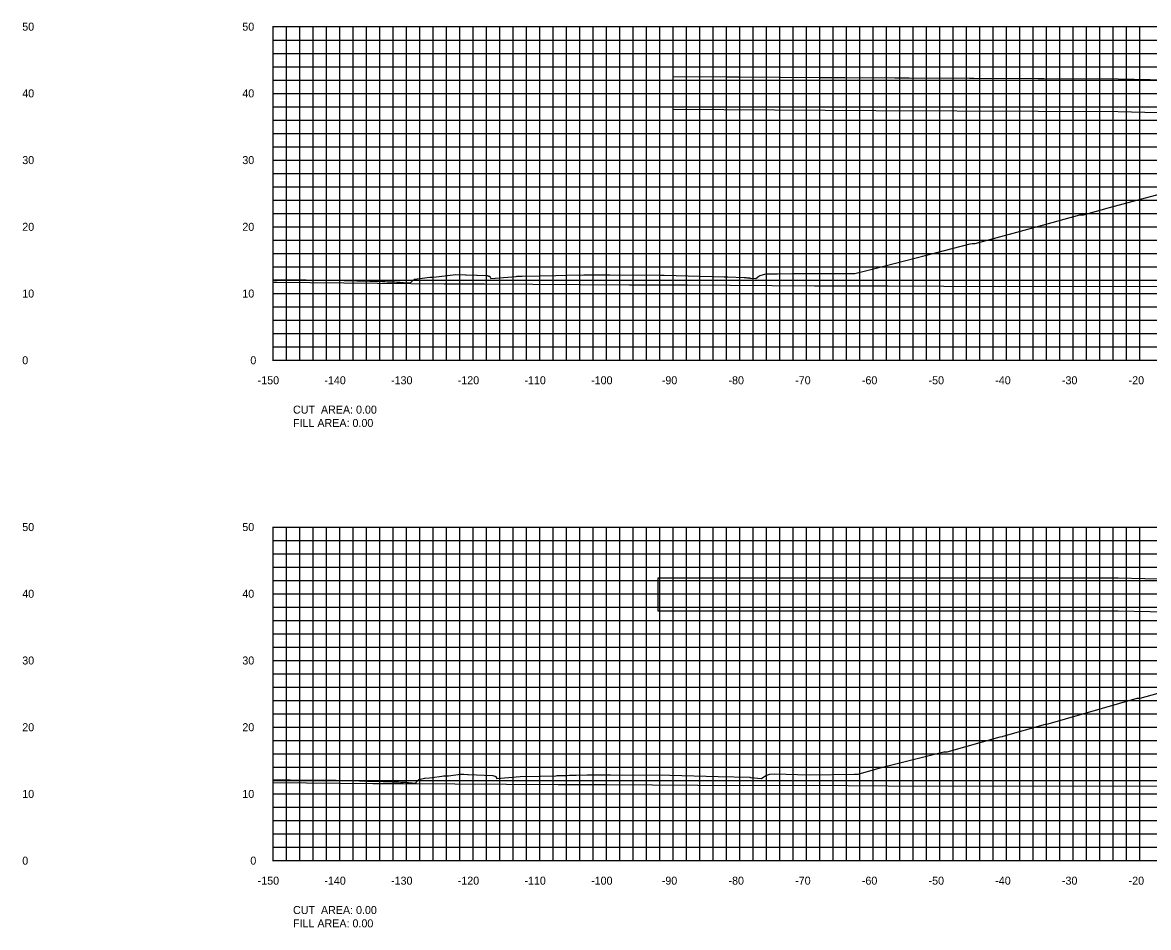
# Model space of a CAD drawing. Extents: x 1800880 to 1814006, y 250083 to 250560.
# Drawn here: x 1810263.4 to 1810432.3, y 250089.4 to 250225 of the extents above; entities that cross this region are included whole.
import ezdxf

# ---------------------------------------------------------------- set-up
doc = ezdxf.new("R2010")
doc.units = 0
for name, color, linetype in [('33', 7, 'Continuous'), ('CL-CNST', 7, 'Continuous'), ('DESIGN - DRAINAGE - Bridges', 7, 'Continuous'), ('DRAINAGETXT', 7, 'Continuous'), ('Level 46', 7, 'Continuous'), ('Level 62', 7, 'Continuous'), ('TOPO', 7, 'Continuous')]:
    doc.layers.add(name, color=color, linetype=linetype)

msp = doc.modelspace()

# ---------------------------------------------------------------- linework, layer by layer
at = {"layer": 'CL-CNST'}
for points in [[(1810301, 250186.49), (1810302.31, 250186.49), (1810305.99, 250186.46), (1810309.74, 250186.41), (1810317.41, 250186.22), (1810317.75, 250186.21), (1810318.12, 250186.2), (1810318.52, 250186.19), (1810318.86, 250186.18), (1810319.22, 250186.16), (1810319.56, 250186.14), (1810319.82, 250186.12), (1810320.02, 250186.11), (1810320.18, 250186.1), (1810320.31, 250186.09), (1810320.42, 250186.08), (1810320.51, 250186.08), (1810320.59, 250186.07), (1810321.6, 250186.01), (1810322.03, 250186.41), (1810322.14, 250186.5), (1810322.18, 250186.58), (1810322.22, 250186.58), (1810324.53, 250186.9), (1810324.84, 250186.9), (1810325.06, 250186.9), (1810328.42, 250187.27), (1810329.85, 250187.22), (1810329.96, 250187.22), (1810331.57, 250187.18), (1810331.6, 250187.18), (1810333.09, 250187.12), (1810333.2, 250187.07), (1810333.21, 250187.07), (1810333.21, 250187.07), (1810333.22, 250187.07), (1810333.23, 250187.06), (1810333.24, 250187.06), (1810333.25, 250187.06), (1810333.26, 250187.06), (1810333.27, 250187.06), (1810333.29, 250187.05), (1810333.31, 250187.05), (1810333.33, 250187.05), (1810333.35, 250187.04), (1810333.38, 250187.04), (1810333.41, 250187.03), (1810333.45, 250187.02), (1810333.5, 250187.01), (1810333.51, 250187.01), (1810333.51, 250187), (1810333.52, 250186.96), (1810333.53, 250186.93), (1810333.54, 250186.9), (1810333.54, 250186.88), (1810333.55, 250186.86), (1810333.64, 250186.66), (1810337.48, 250187), (1810337.54, 250187.01), (1810337.87, 250187.05), (1810338.03, 250187.05), (1810338.38, 250187.05), (1810343.4, 250187.15), (1810345.04, 250187.18), (1810347.6, 250187.22), (1810351.53, 250187.21), (1810359.05, 250187.18), (1810359.64, 250187.16), (1810368.64, 250186.92), (1810369.21, 250186.91), (1810371.64, 250186.84), (1810371.78, 250186.83), (1810371.92, 250186.81), (1810372.03, 250186.8), (1810372.13, 250186.79), (1810372.21, 250186.78), (1810372.28, 250186.77), (1810372.35, 250186.77), (1810372.41, 250186.76), (1810372.46, 250186.76), (1810372.51, 250186.75), (1810372.56, 250186.75), (1810372.6, 250186.74), (1810372.64, 250186.74), (1810373.4, 250186.66), (1810373.85, 250187.02), (1810374, 250187.13), (1810374.96, 250187.39), (1810375.02, 250187.39), (1810375.06, 250187.39), (1810376.18, 250187.37), (1810376.64, 250187.37), (1810378.85, 250187.44), (1810387.74, 250187.45), (1810388.09, 250187.45), (1810388.24, 250187.45), (1810391.05, 250188.13), (1810398.8, 250190.13), (1810405.55, 250191.87), (1810405.82, 250191.93), (1810405.99, 250191.92), (1810406.27, 250191.92), (1810416.37, 250194.69), (1810422, 250196.25), (1810422.4, 250196.25), (1810422.51, 250196.25), (1810426.42, 250197.35), (1810442.26, 250201.58)], [(1810301, 250111.55), (1810303.55, 250111.56), (1810308.78, 250111.5), (1810310.49, 250111.48), (1810313.99, 250111.4), (1810314.15, 250111.39), (1810314.32, 250111.39), (1810314.5, 250111.38), (1810314.71, 250111.38), (1810314.93, 250111.37), (1810315.18, 250111.36), (1810315.46, 250111.36), (1810315.77, 250111.35), (1810316.13, 250111.34), (1810316.53, 250111.33), (1810317, 250111.32), (1810317.54, 250111.3), (1810318.18, 250111.28), (1810318.95, 250111.26), (1810319.74, 250111.24), (1810319.8, 250111.24), (1810320.18, 250111.21), (1810320.46, 250111.19), (1810320.69, 250111.18), (1810320.86, 250111.17), (1810321.01, 250111.16), (1810321.13, 250111.15), (1810321.24, 250111.14), (1810321.32, 250111.14), (1810322.45, 250111.06), (1810322.49, 250111.19), (1810322.89, 250111.57), (1810322.95, 250111.57), (1810323.14, 250111.62), (1810323.72, 250111.78), (1810323.77, 250111.77), (1810324.47, 250111.86), (1810324.87, 250111.91), (1810326.34, 250112.09), (1810326.57, 250112.13), (1810326.81, 250112.13), (1810327.14, 250112.14), (1810327.31, 250112.16), (1810329.11, 250112.38), (1810329.63, 250112.37), (1810330.15, 250112.36), (1810330.24, 250112.36), (1810333.98, 250112.2), (1810334.25, 250112.08), (1810334.27, 250112.08), (1810334.28, 250112.08), (1810334.3, 250112.07), (1810334.32, 250112.07), (1810334.35, 250112.07), (1810334.35, 250112.07), (1810334.36, 250112.05), (1810334.38, 250112.04), (1810334.39, 250112.03), (1810334.4, 250112.02), (1810334.42, 250112), (1810334.55, 250111.73), (1810338.04, 250112.04), (1810341.09, 250112.08), (1810343.46, 250112.16), (1810343.62, 250112.17), (1810343.63, 250112.17), (1810343.83, 250112.17), (1810344.09, 250112.17), (1810344.21, 250112.18), (1810344.41, 250112.18), (1810344.86, 250112.21), (1810345.43, 250112.23), (1810345.48, 250112.23), (1810346.45, 250112.26), (1810348.1, 250112.3), (1810348.13, 250112.3), (1810348.5, 250112.31), (1810351.63, 250112.3), (1810360.51, 250112.26), (1810367.76, 250112.05), (1810372.52, 250111.92), (1810372.58, 250111.91), (1810372.67, 250111.91), (1810374.27, 250111.73), (1810374.58, 250111.97), (1810374.89, 250112.2), (1810375.52, 250112.38), (1810376.18, 250112.42), (1810376.2, 250112.42), (1810381.4, 250112.3), (1810388.14, 250112.39), (1810388.26, 250112.4), (1810388.72, 250112.4), (1810388.75, 250112.4), (1810392.41, 250113.45), (1810401.6, 250115.74), (1810401.92, 250115.74), (1810402.11, 250115.74), (1810410.03, 250117.97), (1810410.37, 250118.05), (1810410.5, 250118.08), (1810416.83, 250119.9), (1810417.23, 250119.92), (1810430.56, 250123.79), (1810430.72, 250123.78), (1810431.01, 250123.78), (1810440.4, 250126.36)]]:
    msp.add_lwpolyline(points, dxfattribs=at)
at = {"layer": 'DESIGN - DRAINAGE - Bridges'}
for p, q in [((1810300.94, 250224.43), (1810301, 250224.43)), ((1810301, 250174.43), (1810301, 250224.43)), ((1810300.94, 250214.43), (1810301, 250214.43)), ((1810300.94, 250204.43), (1810301, 250204.43)), ((1810300.94, 250194.43), (1810301, 250194.43)), ((1810300.94, 250184.43), (1810301, 250184.43)), ((1810300.94, 250174.43), (1810301, 250174.43)), ((1810301, 250174.43), (1810601, 250174.43)), ((1810301, 250174.37), (1810301, 250174.43)), ((1810311, 250174.37), (1810311, 250174.43)), ((1810321, 250174.37), (1810321, 250174.43)), ((1810331, 250174.37), (1810331, 250174.43)), ((1810341, 250174.37), (1810341, 250174.43)), ((1810351, 250174.37), (1810351, 250174.43)), ((1810361, 250174.37), (1810361, 250174.43)), ((1810371, 250174.37), (1810371, 250174.43)), ((1810381, 250174.37), (1810381, 250174.43)), ((1810391, 250174.37), (1810391, 250174.43)), ((1810401, 250174.37), (1810401, 250174.43)), ((1810411, 250174.37), (1810411, 250174.43)), ((1810421, 250174.37), (1810421, 250174.43)), ((1810431, 250174.37), (1810431, 250174.43)), ((1810300.94, 250149.43), (1810301, 250149.43)), ((1810301, 250099.43), (1810301, 250149.43)), ((1810300.94, 250139.43), (1810301, 250139.43)), ((1810300.94, 250129.43), (1810301, 250129.43)), ((1810300.94, 250119.43), (1810301, 250119.43)), ((1810300.94, 250109.43), (1810301, 250109.43)), ((1810300.94, 250099.43), (1810301, 250099.43)), ((1810301, 250099.43), (1810601, 250099.43)), ((1810301, 250099.37), (1810301, 250099.43)), ((1810311, 250099.37), (1810311, 250099.43)), ((1810321, 250099.37), (1810321, 250099.43)), ((1810331, 250099.37), (1810331, 250099.43)), ((1810341, 250099.37), (1810341, 250099.43)), ((1810351, 250099.37), (1810351, 250099.43)), ((1810361, 250099.37), (1810361, 250099.43)), ((1810371, 250099.37), (1810371, 250099.43)), ((1810381, 250099.37), (1810381, 250099.43)), ((1810391, 250099.37), (1810391, 250099.43)), ((1810401, 250099.37), (1810401, 250099.43)), ((1810411, 250099.37), (1810411, 250099.43)), ((1810421, 250099.37), (1810421, 250099.43)), ((1810431, 250099.37), (1810431, 250099.43))]:
    msp.add_line(p, q, dxfattribs=at)
at = {"layer": 'Level 46'}
for p, q in [((1810301, 250224.43), (1810601, 250224.43)), ((1810301, 250174.43), (1810301, 250224.43)), ((1810303, 250174.43), (1810303, 250224.43)), ((1810305, 250174.43), (1810305, 250224.43)), ((1810307, 250174.43), (1810307, 250224.43)), ((1810309, 250174.43), (1810309, 250224.43)), ((1810311, 250174.43), (1810311, 250224.43)), ((1810313, 250174.43), (1810313, 250224.43)), ((1810315, 250174.43), (1810315, 250224.43)), ((1810317, 250174.43), (1810317, 250224.43)), ((1810319, 250174.43), (1810319, 250224.43)), ((1810321, 250174.43), (1810321, 250224.43)), ((1810323, 250174.43), (1810323, 250224.43)), ((1810325, 250174.43), (1810325, 250224.43)), ((1810327, 250174.43), (1810327, 250224.43)), ((1810329, 250174.43), (1810329, 250224.43)), ((1810331, 250174.43), (1810331, 250224.43)), ((1810333, 250174.43), (1810333, 250224.43)), ((1810335, 250174.43), (1810335, 250224.43)), ((1810337, 250174.43), (1810337, 250224.43)), ((1810339, 250174.43), (1810339, 250224.43)), ((1810341, 250174.43), (1810341, 250224.43)), ((1810343, 250174.43), (1810343, 250224.43)), ((1810345, 250174.43), (1810345, 250224.43)), ((1810347, 250174.43), (1810347, 250224.43)), ((1810349, 250174.43), (1810349, 250224.43)), ((1810351, 250174.43), (1810351, 250224.43)), ((1810353, 250174.43), (1810353, 250224.43)), ((1810355, 250174.43), (1810355, 250224.43)), ((1810357, 250174.43), (1810357, 250224.43)), ((1810359, 250174.43), (1810359, 250224.43)), ((1810361, 250174.43), (1810361, 250224.43)), ((1810363, 250174.43), (1810363, 250224.43)), ((1810365, 250174.43), (1810365, 250224.43)), ((1810367, 250174.43), (1810367, 250224.43)), ((1810369, 250174.43), (1810369, 250224.43)), ((1810371, 250174.43), (1810371, 250224.43)), ((1810373, 250174.43), (1810373, 250224.43)), ((1810375, 250174.43), (1810375, 250224.43)), ((1810377, 250174.43), (1810377, 250224.43)), ((1810379, 250174.43), (1810379, 250224.43)), ((1810381, 250174.43), (1810381, 250224.43)), ((1810383, 250174.43), (1810383, 250224.43)), ((1810385, 250174.43), (1810385, 250224.43)), ((1810387, 250174.43), (1810387, 250224.43)), ((1810389, 250174.43), (1810389, 250224.43)), ((1810391, 250174.43), (1810391, 250224.43)), ((1810393, 250174.43), (1810393, 250224.43)), ((1810395, 250174.43), (1810395, 250224.43)), ((1810397, 250174.43), (1810397, 250224.43)), ((1810399, 250174.43), (1810399, 250224.43)), ((1810401, 250174.43), (1810401, 250224.43)), ((1810403, 250174.43), (1810403, 250224.43)), ((1810405, 250174.43), (1810405, 250224.43)), ((1810407, 250174.43), (1810407, 250224.43)), ((1810409, 250174.43), (1810409, 250224.43)), ((1810411, 250174.43), (1810411, 250224.43)), ((1810413, 250174.43), (1810413, 250224.43)), ((1810415, 250174.43), (1810415, 250224.43)), ((1810417, 250174.43), (1810417, 250224.43)), ((1810419, 250174.43), (1810419, 250224.43)), ((1810421, 250174.43), (1810421, 250224.43)), ((1810423, 250174.43), (1810423, 250224.43)), ((1810425, 250174.43), (1810425, 250224.43)), ((1810427, 250174.43), (1810427, 250224.43)), ((1810429, 250174.43), (1810429, 250224.43)), ((1810431, 250174.43), (1810431, 250224.43)), ((1810301, 250222.43), (1810601, 250222.43)), ((1810301, 250220.43), (1810601, 250220.43)), ((1810301, 250218.43), (1810601, 250218.43)), ((1810301, 250216.43), (1810601, 250216.43)), ((1810301, 250214.43), (1810601, 250214.43)), ((1810301, 250212.43), (1810601, 250212.43)), ((1810301, 250210.43), (1810601, 250210.43)), ((1810301, 250208.43), (1810601, 250208.43)), ((1810301, 250206.43), (1810601, 250206.43)), ((1810301, 250204.43), (1810601, 250204.43)), ((1810301, 250202.43), (1810601, 250202.43)), ((1810301, 250200.43), (1810601, 250200.43)), ((1810301, 250198.43), (1810601, 250198.43)), ((1810301, 250196.43), (1810601, 250196.43)), ((1810301, 250194.43), (1810601, 250194.43)), ((1810301, 250192.43), (1810601, 250192.43)), ((1810301, 250190.43), (1810601, 250190.43)), ((1810301, 250188.43), (1810601, 250188.43)), ((1810301, 250186.43), (1810601, 250186.43)), ((1810301, 250184.43), (1810601, 250184.43)), ((1810301, 250182.43), (1810601, 250182.43)), ((1810301, 250180.43), (1810601, 250180.43)), ((1810301, 250178.43), (1810601, 250178.43)), ((1810301, 250176.43), (1810601, 250176.43)), ((1810301, 250174.43), (1810601, 250174.43)), ((1810301, 250149.43), (1810601, 250149.43)), ((1810301, 250099.43), (1810301, 250149.43)), ((1810303, 250099.43), (1810303, 250149.43)), ((1810305, 250099.43), (1810305, 250149.43)), ((1810307, 250099.43), (1810307, 250149.43)), ((1810309, 250099.43), (1810309, 250149.43)), ((1810311, 250099.43), (1810311, 250149.43)), ((1810313, 250099.43), (1810313, 250149.43)), ((1810315, 250099.43), (1810315, 250149.43)), ((1810317, 250099.43), (1810317, 250149.43)), ((1810319, 250099.43), (1810319, 250149.43)), ((1810321, 250099.43), (1810321, 250149.43)), ((1810323, 250099.43), (1810323, 250149.43)), ((1810325, 250099.43), (1810325, 250149.43)), ((1810327, 250099.43), (1810327, 250149.43)), ((1810329, 250099.43), (1810329, 250149.43)), ((1810331, 250099.43), (1810331, 250149.43)), ((1810333, 250099.43), (1810333, 250149.43)), ((1810335, 250099.43), (1810335, 250149.43)), ((1810337, 250099.43), (1810337, 250149.43)), ((1810339, 250099.43), (1810339, 250149.43)), ((1810341, 250099.43), (1810341, 250149.43)), ((1810343, 250099.43), (1810343, 250149.43)), ((1810345, 250099.43), (1810345, 250149.43)), ((1810347, 250099.43), (1810347, 250149.43)), ((1810349, 250099.43), (1810349, 250149.43)), ((1810351, 250099.43), (1810351, 250149.43)), ((1810353, 250099.43), (1810353, 250149.43)), ((1810355, 250099.43), (1810355, 250149.43)), ((1810357, 250099.43), (1810357, 250149.43)), ((1810359, 250099.43), (1810359, 250149.43)), ((1810361, 250099.43), (1810361, 250149.43)), ((1810363, 250099.43), (1810363, 250149.43)), ((1810365, 250099.43), (1810365, 250149.43)), ((1810367, 250099.43), (1810367, 250149.43)), ((1810369, 250099.43), (1810369, 250149.43)), ((1810371, 250099.43), (1810371, 250149.43)), ((1810373, 250099.43), (1810373, 250149.43)), ((1810375, 250099.43), (1810375, 250149.43)), ((1810377, 250099.43), (1810377, 250149.43)), ((1810379, 250099.43), (1810379, 250149.43)), ((1810381, 250099.43), (1810381, 250149.43)), ((1810383, 250099.43), (1810383, 250149.43)), ((1810385, 250099.43), (1810385, 250149.43)), ((1810387, 250099.43), (1810387, 250149.43)), ((1810389, 250099.43), (1810389, 250149.43)), ((1810391, 250099.43), (1810391, 250149.43)), ((1810393, 250099.43), (1810393, 250149.43)), ((1810395, 250099.43), (1810395, 250149.43)), ((1810397, 250099.43), (1810397, 250149.43)), ((1810399, 250099.43), (1810399, 250149.43)), ((1810401, 250099.43), (1810401, 250149.43)), ((1810403, 250099.43), (1810403, 250149.43)), ((1810405, 250099.43), (1810405, 250149.43)), ((1810407, 250099.43), (1810407, 250149.43)), ((1810409, 250099.43), (1810409, 250149.43)), ((1810411, 250099.43), (1810411, 250149.43)), ((1810413, 250099.43), (1810413, 250149.43)), ((1810415, 250099.43), (1810415, 250149.43)), ((1810417, 250099.43), (1810417, 250149.43)), ((1810419, 250099.43), (1810419, 250149.43)), ((1810421, 250099.43), (1810421, 250149.43)), ((1810423, 250099.43), (1810423, 250149.43)), ((1810425, 250099.43), (1810425, 250149.43)), ((1810427, 250099.43), (1810427, 250149.43)), ((1810429, 250099.43), (1810429, 250149.43)), ((1810431, 250099.43), (1810431, 250149.43)), ((1810301, 250147.43), (1810601, 250147.43)), ((1810301, 250145.43), (1810601, 250145.43)), ((1810301, 250143.43), (1810601, 250143.43)), ((1810301, 250141.43), (1810601, 250141.43)), ((1810301, 250139.43), (1810601, 250139.43)), ((1810301, 250137.43), (1810601, 250137.43)), ((1810301, 250135.43), (1810601, 250135.43)), ((1810301, 250133.43), (1810601, 250133.43)), ((1810301, 250131.43), (1810601, 250131.43)), ((1810301, 250129.43), (1810601, 250129.43)), ((1810301, 250127.43), (1810601, 250127.43)), ((1810301, 250125.43), (1810601, 250125.43)), ((1810301, 250123.43), (1810601, 250123.43)), ((1810301, 250121.43), (1810601, 250121.43)), ((1810301, 250119.43), (1810601, 250119.43)), ((1810301, 250117.43), (1810601, 250117.43)), ((1810301, 250115.43), (1810601, 250115.43)), ((1810301, 250113.43), (1810601, 250113.43)), ((1810301, 250111.43), (1810601, 250111.43)), ((1810301, 250109.43), (1810601, 250109.43)), ((1810301, 250107.43), (1810601, 250107.43)), ((1810301, 250105.43), (1810601, 250105.43)), ((1810301, 250103.43), (1810601, 250103.43)), ((1810301, 250101.43), (1810601, 250101.43)), ((1810301, 250099.43), (1810601, 250099.43))]:
    msp.add_line(p, q, dxfattribs=at)
at = {"layer": 'Level 62'}
for points in [[(1810361, 250216.95), (1810371.05, 250216.9), (1810383.11, 250216.83), (1810427.75, 250216.6), (1810439.75, 250216.34), (1810449.75, 250216.12), (1810451, 250216.09)], [(1810301, 250186.11), (1810301.6, 250186.11), (1810326.67, 250185.87), (1810332.72, 250185.86), (1810354.42, 250185.72), (1810363.21, 250185.72), (1810382.18, 250185.59), (1810393.22, 250185.6), (1810409.94, 250185.49), (1810422.88, 250185.53), (1810437.69, 250185.48), (1810452.25, 250185.55), (1810465.45, 250185.57), (1810481.41, 250185.66), (1810493.2, 250185.45), (1810510.38, 250185.55), (1810520.96, 250185.67), (1810530.7, 250185.6), (1810548.71, 250185.71), (1810558.18, 250185.87), (1810576.47, 250185.98), (1810585.61, 250185.73), (1810601, 250185.83)], [(1810358.77, 250141.8), (1810368.82, 250141.8), (1810380.88, 250141.8), (1810427.75, 250141.8), (1810439.75, 250141.53), (1810449.75, 250141.31), (1810451, 250141.29)], [(1810301, 250111.15), (1810315.98, 250111.01), (1810320.5, 250111.01), (1810343.74, 250110.86), (1810351.13, 250110.85), (1810371.49, 250110.71), (1810381.26, 250110.73), (1810399.25, 250110.6), (1810411.02, 250110.64), (1810427, 250110.59), (1810440.48, 250110.65), (1810454.76, 250110.67), (1810469.71, 250110.75), (1810482.51, 250110.53), (1810498.75, 250110.62), (1810510.27, 250110.75), (1810520.89, 250110.68), (1810538.02, 250110.78), (1810548.37, 250110.96), (1810565.78, 250111.06), (1810575.82, 250110.79), (1810593.53, 250110.9), (1810601, 250110.64)]]:
    msp.add_lwpolyline(points, dxfattribs=at)
at = {"layer": 'TOPO'}
for points in [[(1810415.75, 250211.7), (1810391.38, 250211.83), (1810361, 250211.99), (1810361, 250216.95), (1810377.08, 250216.87), (1810415.75, 250216.66), (1810427.75, 250216.6), (1810439.75, 250216.34), (1810449.75, 250216.12), (1810451, 250216.09), (1810451, 250211.13), (1810449.75, 250211.16), (1810439.75, 250211.38), (1810427.75, 250211.64)], [(1810415.75, 250136.84), (1810380.88, 250136.84), (1810358.77, 250136.84), (1810358.77, 250141.8), (1810380.88, 250141.8), (1810415.75, 250141.8), (1810427.75, 250141.8), (1810439.75, 250141.53), (1810449.75, 250141.31), (1810451, 250141.29), (1810451, 250136.33), (1810449.75, 250136.35), (1810439.75, 250136.57), (1810427.75, 250136.84)]]:
    msp.add_lwpolyline(points, close=True, dxfattribs=at)

# ---------------------------------------------------------------- texts
for s, p in [('-150', (1810298.7, 250170.83)), ('-140', (1810308.7, 250170.83)), ('-130', (1810318.7, 250170.83)), ('-120', (1810328.7, 250170.83)), ('-110', (1810338.7, 250170.83)), ('-100', (1810348.7, 250170.83)), ('-90', (1810359.3, 250170.83)), ('-80', (1810369.3, 250170.83)), ('-70', (1810379.3, 250170.83)), ('-60', (1810389.3, 250170.83)), ('-50', (1810399.3, 250170.83)), ('-40', (1810409.3, 250170.83)), ('-30', (1810419.3, 250170.83)), ('-20', (1810429.3, 250170.83)), ('-150', (1810298.7, 250095.83)), ('-140', (1810308.7, 250095.83)), ('-130', (1810318.7, 250095.83)), ('-120', (1810328.7, 250095.83)), ('-110', (1810338.7, 250095.83)), ('-100', (1810348.7, 250095.83)), ('-90', (1810359.3, 250095.83)), ('-80', (1810369.3, 250095.83)), ('-70', (1810379.3, 250095.83)), ('-60', (1810389.3, 250095.83)), ('-50', (1810399.3, 250095.83)), ('-40', (1810409.3, 250095.83)), ('-30', (1810419.3, 250095.83)), ('-20', (1810429.3, 250095.83))]:
    msp.add_text(s, height=1.2).set_placement(p)
at = {"layer": '33'}
for s, p in [('50', (1810263.4, 250223.83)), ('50', (1810296.4, 250223.83)), ('40', (1810263.4, 250213.83)), ('40', (1810296.4, 250213.83)), ('30', (1810263.4, 250203.83)), ('30', (1810296.4, 250203.83)), ('20', (1810263.4, 250193.83)), ('20', (1810296.4, 250193.83)), ('10', (1810263.4, 250183.83)), ('10', (1810296.4, 250183.83)), ('0', (1810263.4, 250173.83)), ('0', (1810297.6, 250173.83)), ('50', (1810263.4, 250148.83)), ('50', (1810296.4, 250148.83)), ('40', (1810263.4, 250138.83)), ('40', (1810296.4, 250138.83)), ('30', (1810263.4, 250128.83)), ('30', (1810296.4, 250128.83)), ('20', (1810263.4, 250118.83)), ('20', (1810296.4, 250118.83)), ('10', (1810263.4, 250108.83)), ('10', (1810296.4, 250108.83)), ('0', (1810263.4, 250098.83)), ('0', (1810297.6, 250098.83))]:
    msp.add_text(s, height=1.2, dxfattribs=at).set_placement(p)
at = {"layer": 'DESIGN - DRAINAGE - Bridges'}
for p in [(1810301, 250174.43), (1810301, 250099.43)]:
    msp.add_text('-', height=0.0001, dxfattribs=at).set_placement(p)
at = {"layer": 'DRAINAGETXT'}
for s, p in [('CUT  AREA: 0.00', (1810304, 250166.43)), ('FILL AREA: 0.00', (1810304, 250164.43)), ('CUT  AREA: 0.00', (1810304, 250091.43)), ('FILL AREA: 0.00', (1810304, 250089.43))]:
    msp.add_text(s, height=1.2, dxfattribs=at).set_placement(p)

doc.saveas('drawing.dxf')
